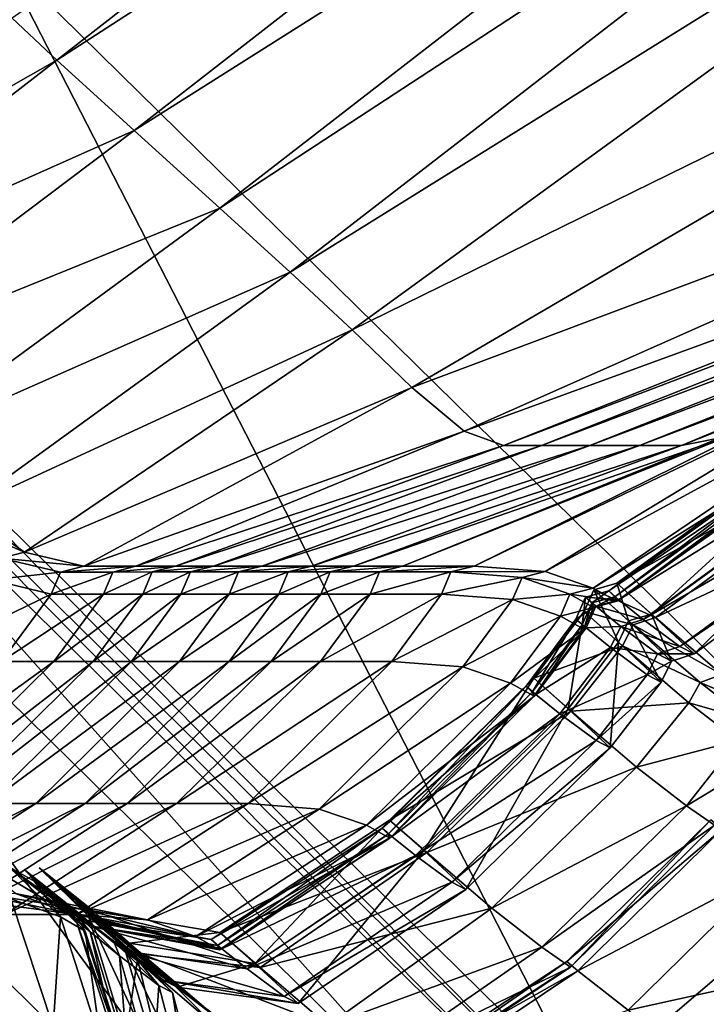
# Model space of a CAD drawing. Header units: millimetres. Extents: x 2387 to 13955, y -4964 to 364.
# Tile 514 of 656: x 6268.79 to 6274.69, y -2842.18 to -2833.71. Entities that reach past the tile are written whole.
import ezdxf

# ---------------------------------------------------------------- set-up
doc = ezdxf.new("R2010")
doc.units = ezdxf.units.MM
doc.header["$MEASUREMENT"] = 0
doc.layers.add('Predefinito', color=7, linetype='Continuous', true_color=0x000000)

msp = doc.modelspace()

# ---------------------------------------------------------------- linework, layer by layer
at = {"layer": 'Predefinito'}
for points in [[(6276.2592, -2840.6766, 440.6501), (6268.6269, -2833.1665, 485.8435), (6276.4309, -2826.8787, 485.8323)], [(6268.7217, -2833.6965, 1225.7295), (6269.1064, -2834.0583, 1225.6956), (6277.0292, -2827.8776, 1225.7319)], [(6277.692, -2828.5022, 1224.9897), (6277.0292, -2827.8776, 1225.7319), (6269.1064, -2834.0583, 1225.6956)], [(6269.1064, -2834.0583, 1225.6956), (6269.7693, -2834.6634, 1224.9575), (6277.692, -2828.5022, 1224.9897)], [(6278.4388, -2829.1817, 1223.2456), (6277.692, -2828.5022, 1224.9897), (6269.7693, -2834.6634, 1224.9575)], [(6269.7693, -2834.6634, 1224.9575), (6270.5062, -2835.3316, 1223.2242), (6278.4388, -2829.1817, 1223.2456)], [(6279.0497, -2829.7378, 1220.2166), (6278.4388, -2829.1817, 1223.2456), (6270.5062, -2835.3316, 1223.2242)], [(6270.5062, -2835.3316, 1223.2242), (6271.1128, -2835.8826, 1220.204), (6279.0497, -2829.7378, 1220.2166)], [(6279.5828, -2830.6075, 1211.8567), (6279.0497, -2829.7378, 1220.2166), (6271.1128, -2835.8826, 1220.204)], [(6271.1128, -2835.8826, 1220.204), (6271.6446, -2836.3767, 1211.8536), (6279.5828, -2830.6075, 1211.8567)], [(6280.096, -2832.2283, 1194.1207), (6279.5828, -2830.6075, 1211.8567), (6271.6446, -2836.3767, 1211.8536)], [(6271.6446, -2836.3767, 1211.8536), (6272.1573, -2836.8741, 1194.1299), (6280.096, -2832.2283, 1194.1207)], [(6280.5447, -2833.7255, 1167.5972), (6280.096, -2832.2283, 1194.1207), (6272.1573, -2836.8741, 1194.1299)], [(6273.6307, -2842.9292, 440.6993), (6266.0028, -2835.4239, 485.8769), (6268.6269, -2833.1665, 485.8435)], [(6268.6269, -2833.1665, 485.8435), (6276.2592, -2840.6766, 440.6501), (6273.6307, -2842.9292, 440.6993)], [(6269.1064, -2834.0583, 1225.6956), (6268.7217, -2833.6965, 1225.7295), (6265.9741, -2835.8428, 1225.6624)], [(6272.1573, -2836.8741, 1194.1299), (6272.6058, -2837.2483, 1167.6136), (6280.5447, -2833.7255, 1167.5972)], [(6280.8839, -2834.2245, 1132.8746), (6280.5447, -2833.7255, 1167.5972), (6272.6058, -2837.2483, 1167.6136)], [(6282.7686, -2833.8999, 882.1296), (6282.4124, -2834.2244, 924.3602), (6274.4739, -2837.3729, 924.3418)], [(6274.4739, -2837.3729, 924.3418), (6274.8809, -2837.2918, 882.102), (6282.7686, -2833.8999, 882.1296)], [(6265.9741, -2835.8428, 1225.6624), (6266.3589, -2836.1848, 1225.589), (6269.1064, -2834.0583, 1225.6956)], [(6269.7693, -2834.6634, 1224.9575), (6269.1064, -2834.0583, 1225.6956), (6266.3589, -2836.1848, 1225.589)], [(6272.6058, -2837.2483, 1167.6136), (6272.945, -2837.3731, 1132.886), (6280.8839, -2834.2245, 1132.8746)], [(6281.2118, -2834.2245, 1088.1431), (6280.8839, -2834.2245, 1132.8746), (6272.945, -2837.3731, 1132.886)], [(6272.945, -2837.3731, 1132.886), (6273.273, -2837.373, 1088.1458), (6281.2118, -2834.2245, 1088.1431)], [(6281.6263, -2834.2245, 1031.5925), (6281.2118, -2834.2245, 1088.1431), (6273.273, -2837.373, 1088.1458)], [(6273.273, -2837.373, 1088.1458), (6273.6877, -2837.373, 1031.5923), (6281.6263, -2834.2245, 1031.5925)], [(6282.0517, -2834.2245, 973.5544), (6281.6263, -2834.2245, 1031.5925), (6273.6877, -2837.373, 1031.5923)], [(6273.6877, -2837.373, 1031.5923), (6274.1131, -2837.373, 973.5497), (6282.0517, -2834.2245, 973.5544)], [(6282.4124, -2834.2244, 924.3602), (6282.0517, -2834.2245, 973.5544), (6274.1131, -2837.373, 973.5497)], [(6274.1131, -2837.373, 973.5497), (6274.4739, -2837.3729, 924.3418), (6282.4124, -2834.2244, 924.3602)], [(6266.3589, -2836.1848, 1225.589), (6266.9969, -2836.7541, 1224.8611), (6269.7693, -2834.6634, 1224.9575)], [(6270.5062, -2835.3316, 1223.2242), (6269.7693, -2834.6634, 1224.9575), (6266.9969, -2836.7541, 1224.8611)], [(6266.9969, -2836.7541, 1224.8611), (6267.7047, -2837.388, 1223.1599), (6270.5062, -2835.3316, 1223.2242)], [(6271.1128, -2835.8826, 1220.204), (6270.5062, -2835.3316, 1223.2242), (6267.7047, -2837.388, 1223.1599)], [(6273.5409, -2843.108, 440.7321), (6265.9159, -2835.6057, 485.8992), (6266.0028, -2835.4239, 485.8769)], [(6266.0028, -2835.4239, 485.8769), (6273.6307, -2842.9292, 440.6993), (6273.5409, -2843.108, 440.7321)], [(6273.3516, -2843.1725, 440.6993), (6265.724, -2835.6669, 485.8769), (6265.9159, -2835.6057, 485.8992)], [(6265.9159, -2835.6057, 485.8992), (6273.5409, -2843.108, 440.7321), (6273.3516, -2843.1725, 440.6993)], [(6272.7635, -2843.5668, 440.6501), (6265.1317, -2836.0563, 485.8435), (6265.724, -2835.6669, 485.8769)], [(6265.724, -2835.6669, 485.8769), (6273.3516, -2843.1725, 440.6993), (6272.7635, -2843.5668, 440.6501)], [(6267.7047, -2837.388, 1223.1599), (6268.2984, -2837.9238, 1220.1663), (6271.1128, -2835.8826, 1220.204)], [(6271.6446, -2836.3767, 1211.8536), (6271.1128, -2835.8826, 1220.204), (6268.2984, -2837.9238, 1220.1663)], [(6271.4771, -2844.7348, 440.6337), (6263.8438, -2837.2228, 485.8323), (6265.1317, -2836.0563, 485.8435)], [(6265.1317, -2836.0563, 485.8435), (6272.7635, -2843.5668, 440.6501), (6271.4771, -2844.7348, 440.6337)], [(6268.2984, -2837.9238, 1220.1663), (6268.8267, -2838.2888, 1211.8363), (6271.6446, -2836.3767, 1211.8536)], [(6272.1573, -2836.8741, 1194.1299), (6271.6446, -2836.3767, 1211.8536), (6268.8267, -2838.2888, 1211.8363)], [(6277.0876, -2836.7751, 789.2995), (6276.7814, -2836.4793, 789.3615), (6273.9208, -2838.5581, 789.3428)], [(6274.2173, -2838.8232, 789.5626), (6273.9208, -2838.5581, 789.3428), (6276.7814, -2836.4793, 789.3615)], [(6276.7814, -2836.4793, 789.3615), (6277.061, -2836.7548, 789.5367), (6274.2173, -2838.8232, 789.5626)], [(6273.903, -2838.6741, 796.6125), (6273.8493, -2838.6235, 796.3849), (6276.677, -2836.5781, 796.3972)], [(6276.758, -2836.6523, 796.213), (6276.677, -2836.5781, 796.3972), (6273.8493, -2838.6235, 796.3849)], [(6276.677, -2836.5781, 796.3972), (6276.7271, -2836.631, 796.5984), (6273.903, -2838.6741, 796.6125)], [(6273.8493, -2838.6235, 796.3849), (6273.937, -2838.6991, 796.1751), (6276.758, -2836.6523, 796.213)], [(6273.9183, -2838.712, 798.4803), (6273.903, -2838.6741, 796.6125), (6276.7271, -2836.631, 796.5984)], [(6276.7271, -2836.631, 796.5984), (6276.7194, -2836.7155, 798.4518), (6273.9183, -2838.712, 798.4803)], [(6276.9589, -2836.8214, 795.2978), (6276.758, -2836.6523, 796.213), (6273.937, -2838.6991, 796.1751)], [(6273.3041, -2838.4571, 817.3272), (6273.7155, -2838.5988, 803.6105), (6276.4653, -2836.7358, 803.5922)], [(6276.4653, -2836.7358, 803.5922), (6276.0216, -2836.808, 817.327), (6273.3041, -2838.4571, 817.3272)], [(6273.7155, -2838.5988, 803.6105), (6273.9183, -2838.712, 798.4803), (6276.7194, -2836.7155, 798.4518)], [(6276.7194, -2836.7155, 798.4518), (6276.4653, -2836.7358, 803.5922), (6273.7155, -2838.5988, 803.6105)], [(6272.6934, -2838.4098, 844.9547), (6273.3041, -2838.4571, 817.3272), (6276.0216, -2836.808, 817.327)], [(6276.0216, -2836.808, 817.327), (6275.4452, -2837.0484, 844.9636), (6272.6934, -2838.4098, 844.9547)], [(6273.9208, -2838.5581, 789.3428), (6274.2517, -2838.8524, 789.2396), (6277.0876, -2836.7751, 789.2995)], [(6273.937, -2838.6991, 796.1751), (6274.1472, -2838.8693, 795.2578), (6276.9589, -2836.8214, 795.2978)], [(6277.2688, -2837.053, 792.903), (6276.9589, -2836.8214, 795.2978), (6274.1472, -2838.8693, 795.2578)], [(6274.5834, -2839.1654, 790.538), (6274.2173, -2838.8232, 789.5626), (6277.061, -2836.7548, 789.5367)], [(6277.6265, -2837.2755, 788.5115), (6277.0876, -2836.7751, 789.2995), (6274.2517, -2838.8524, 789.2396)], [(6277.061, -2836.7548, 789.5367), (6277.3991, -2837.1099, 790.4941), (6274.5834, -2839.1654, 790.538)], [(6268.8267, -2838.2888, 1211.8363), (6269.3381, -2838.4102, 1194.1263), (6272.1573, -2836.8741, 1194.1299)], [(6272.6058, -2837.2483, 1167.6136), (6272.1573, -2836.8741, 1194.1299), (6269.3381, -2838.4102, 1194.1263)], [(6272.0785, -2838.4097, 882.0911), (6272.6934, -2838.4098, 844.9547), (6275.4452, -2837.0484, 844.9636)], [(6275.4452, -2837.0484, 844.9636), (6274.8809, -2837.2918, 882.102), (6272.0785, -2838.4097, 882.0911)], [(6274.1472, -2838.8693, 795.2578), (6274.4613, -2839.1028, 792.9076), (6277.2688, -2837.053, 792.903)], [(6277.3991, -2837.1099, 790.4941), (6277.2688, -2837.053, 792.903), (6274.4613, -2839.1028, 792.9076)], [(6274.4613, -2839.1028, 792.9076), (6274.5834, -2839.1654, 790.538), (6277.3991, -2837.1099, 790.4941)], [(6270.4618, -2846.0976, 440.7532), (6262.8077, -2838.596, 485.9135), (6263.8438, -2837.2228, 485.8323)], [(6263.8438, -2837.2228, 485.8323), (6271.4771, -2844.7348, 440.6337), (6270.4618, -2846.0976, 440.7532)], [(6269.3381, -2838.4102, 1194.1263), (6269.7864, -2838.41, 1167.6169), (6272.6058, -2837.2483, 1167.6136)], [(6272.945, -2837.3731, 1132.886), (6272.6058, -2837.2483, 1167.6136), (6269.7864, -2838.41, 1167.6169)], [(6271.6546, -2838.4098, 924.3347), (6272.0785, -2838.4097, 882.0911), (6274.8809, -2837.2918, 882.102)], [(6274.8809, -2837.2918, 882.102), (6274.4739, -2837.3729, 924.3418), (6271.6546, -2838.4098, 924.3347)], [(6274.2517, -2838.8524, 789.2396), (6274.8213, -2839.3432, 788.4382), (6277.6265, -2837.2755, 788.5115)], [(6269.7864, -2838.41, 1167.6169), (6270.1256, -2838.4099, 1132.889), (6272.945, -2837.3731, 1132.886)], [(6270.1256, -2838.4099, 1132.889), (6270.4537, -2838.4099, 1088.146), (6273.273, -2837.373, 1088.1458)], [(6273.273, -2837.373, 1088.1458), (6272.945, -2837.3731, 1132.886), (6270.1256, -2838.4099, 1132.889)], [(6270.4537, -2838.4099, 1088.146), (6270.8683, -2838.4098, 1031.5917), (6273.6877, -2837.373, 1031.5923)], [(6273.6877, -2837.373, 1031.5923), (6273.273, -2837.373, 1088.1458), (6270.4537, -2838.4099, 1088.146)], [(6270.8683, -2838.4098, 1031.5917), (6271.2938, -2838.4098, 973.5474), (6274.1131, -2837.373, 973.5497)], [(6274.1131, -2837.373, 973.5497), (6273.6877, -2837.373, 1031.5923), (6270.8683, -2838.4098, 1031.5917)], [(6271.2938, -2838.4098, 973.5474), (6271.6546, -2838.4098, 924.3347), (6274.4739, -2837.3729, 924.3418)], [(6274.4739, -2837.3729, 924.3418), (6274.1131, -2837.373, 973.5497), (6271.2938, -2838.4098, 973.5474)], [(6268.8267, -2838.2888, 1211.8363), (6268.2984, -2837.9238, 1220.1663), (6268.1017, -2837.9786, 1220.1411)], [(6268.1017, -2837.9786, 1220.1411), (6268.6277, -2838.3407, 1211.8242), (6268.8267, -2838.2888, 1211.8363)], [(6269.1382, -2838.4611, 1194.1215), (6268.6277, -2838.3407, 1211.8242), (6268.5459, -2838.5294, 1211.8364)], [(6269.3381, -2838.4102, 1194.1263), (6268.8267, -2838.2888, 1211.8363), (6268.6277, -2838.3407, 1211.8242)], [(6268.6277, -2838.3407, 1211.8242), (6269.1382, -2838.4611, 1194.1215), (6269.3381, -2838.4102, 1194.1263)], [(6269.7864, -2838.41, 1167.6169), (6269.3381, -2838.4102, 1194.1263), (6269.1382, -2838.4611, 1194.1215)], [(6269.1382, -2838.4611, 1194.1215), (6269.5863, -2838.4607, 1167.6154), (6269.7864, -2838.41, 1167.6169)], [(6270.1256, -2838.4099, 1132.889), (6269.7864, -2838.41, 1167.6169), (6269.5863, -2838.4607, 1167.6154)], [(6269.5863, -2838.4607, 1167.6154), (6269.9256, -2838.4605, 1132.8887), (6270.1256, -2838.4099, 1132.889)], [(6270.4537, -2838.4099, 1088.146), (6270.1256, -2838.4099, 1132.889), (6269.9256, -2838.4605, 1132.8887)], [(6269.9256, -2838.4605, 1132.8887), (6270.2536, -2838.4605, 1088.1456), (6270.4537, -2838.4099, 1088.146)], [(6270.8683, -2838.4098, 1031.5917), (6270.4537, -2838.4099, 1088.146), (6270.2536, -2838.4605, 1088.1456)], [(6270.2536, -2838.4605, 1088.1456), (6270.6683, -2838.4605, 1031.5913), (6270.8683, -2838.4098, 1031.5917)], [(6271.2938, -2838.4098, 973.5474), (6270.8683, -2838.4098, 1031.5917), (6270.6683, -2838.4605, 1031.5913)], [(6270.6683, -2838.4605, 1031.5913), (6271.0938, -2838.4604, 973.5468), (6271.2938, -2838.4098, 973.5474)], [(6271.6546, -2838.4098, 924.3347), (6271.2938, -2838.4098, 973.5474), (6271.0938, -2838.4604, 973.5468)], [(6271.0938, -2838.4604, 973.5468), (6271.4546, -2838.4604, 924.3337), (6271.6546, -2838.4098, 924.3347)], [(6272.0785, -2838.4097, 882.0911), (6271.6546, -2838.4098, 924.3347), (6271.4546, -2838.4604, 924.3337)], [(6271.4546, -2838.4604, 924.3337), (6271.8785, -2838.4604, 882.0897), (6272.0785, -2838.4097, 882.0911)], [(6272.6934, -2838.4098, 844.9547), (6272.0785, -2838.4097, 882.0911), (6271.8785, -2838.4604, 882.0897)], [(6271.8785, -2838.4604, 882.0897), (6272.4934, -2838.4604, 844.9526), (6272.6934, -2838.4098, 844.9547)], [(6273.3041, -2838.4571, 817.3272), (6272.6934, -2838.4098, 844.9547), (6272.4934, -2838.4604, 844.9526)], [(6268.5459, -2838.5294, 1211.8364), (6269.0573, -2838.6508, 1194.1267), (6269.1382, -2838.4611, 1194.1215)], [(6269.0573, -2838.6508, 1194.1267), (6269.5057, -2838.6506, 1167.6177), (6269.5863, -2838.4607, 1167.6154)], [(6269.5863, -2838.4607, 1167.6154), (6269.1382, -2838.4611, 1194.1215), (6269.0573, -2838.6508, 1194.1267)], [(6269.5057, -2838.6506, 1167.6177), (6269.8449, -2838.6504, 1132.8895), (6269.9256, -2838.4605, 1132.8887)], [(6269.9256, -2838.4605, 1132.8887), (6269.5863, -2838.4607, 1167.6154), (6269.5057, -2838.6506, 1167.6177)], [(6269.8449, -2838.6504, 1132.8895), (6270.173, -2838.6504, 1088.1462), (6270.2536, -2838.4605, 1088.1456)], [(6270.2536, -2838.4605, 1088.1456), (6269.9256, -2838.4605, 1132.8887), (6269.8449, -2838.6504, 1132.8895)], [(6270.173, -2838.6504, 1088.1462), (6270.5876, -2838.6504, 1031.5917), (6270.6683, -2838.4605, 1031.5913)], [(6270.6683, -2838.4605, 1031.5913), (6270.2536, -2838.4605, 1088.1456), (6270.173, -2838.6504, 1088.1462)], [(6270.5876, -2838.6504, 1031.5917), (6271.0132, -2838.6503, 973.5472), (6271.0938, -2838.4604, 973.5468)], [(6271.0938, -2838.4604, 973.5468), (6270.6683, -2838.4605, 1031.5913), (6270.5876, -2838.6504, 1031.5917)], [(6271.0132, -2838.6503, 973.5472), (6271.374, -2838.6503, 924.3339), (6271.4546, -2838.4604, 924.3337)], [(6271.4546, -2838.4604, 924.3337), (6271.0938, -2838.4604, 973.5468), (6271.0132, -2838.6503, 973.5472)], [(6271.374, -2838.6503, 924.3339), (6271.7979, -2838.6503, 882.0901), (6271.8785, -2838.4604, 882.0897)], [(6271.8785, -2838.4604, 882.0897), (6271.4546, -2838.4604, 924.3337), (6271.374, -2838.6503, 924.3339)], [(6271.7979, -2838.6503, 882.0901), (6272.4128, -2838.6504, 844.954), (6272.4934, -2838.4604, 844.9526)], [(6272.4934, -2838.4604, 844.9526), (6271.8785, -2838.4604, 882.0897), (6271.7979, -2838.6503, 882.0901)], [(6273.1044, -2838.5082, 817.3284), (6272.4934, -2838.4604, 844.9526), (6272.4128, -2838.6504, 844.954)], [(6272.4128, -2838.6504, 844.954), (6273.0234, -2838.6977, 817.327), (6273.1044, -2838.5082, 817.3284)], [(6272.4934, -2838.4604, 844.9526), (6273.1044, -2838.5082, 817.3284), (6273.3041, -2838.4571, 817.3272)], [(6273.5168, -2838.6512, 803.6227), (6273.1044, -2838.5082, 817.3284), (6273.0234, -2838.6977, 817.327)], [(6273.7155, -2838.5988, 803.6105), (6273.3041, -2838.4571, 817.3272), (6273.1044, -2838.5082, 817.3284)], [(6273.1044, -2838.5082, 817.3284), (6273.5168, -2838.6512, 803.6227), (6273.7155, -2838.5988, 803.6105)], [(6270.6871, -2847.0761, 441.1115), (6262.9709, -2839.6059, 486.157), (6262.8077, -2838.596, 485.9135)], [(6262.8077, -2838.596, 485.9135), (6270.4618, -2846.0976, 440.7532), (6270.6871, -2847.0761, 441.1115)], [(6269.0573, -2838.6508, 1194.1267), (6268.5459, -2838.5294, 1211.8364), (6268.118, -2839.1079, 1211.8549)], [(6273.9183, -2838.712, 798.4803), (6273.7155, -2838.5988, 803.6105), (6273.5168, -2838.6512, 803.6227)], [(6274.2517, -2838.8524, 789.2396), (6273.9208, -2838.5581, 789.3428), (6273.7231, -2838.6148, 789.3314)], [(6274.0208, -2838.8808, 789.5807), (6273.7231, -2838.6148, 789.3314), (6273.9208, -2838.5581, 789.3428)], [(6273.9208, -2838.5581, 789.3428), (6274.2173, -2838.8232, 789.5626), (6274.0208, -2838.8808, 789.5807)], [(6268.118, -2839.1079, 1211.8549), (6268.6308, -2839.2309, 1194.1353), (6269.0573, -2838.6508, 1194.1267)], [(6269.5057, -2838.6506, 1167.6177), (6269.0573, -2838.6508, 1194.1267), (6268.6308, -2839.2309, 1194.1353)], [(6268.6308, -2839.2309, 1194.1353), (6269.0793, -2839.2309, 1167.6217), (6269.5057, -2838.6506, 1167.6177)], [(6269.8449, -2838.6504, 1132.8895), (6269.5057, -2838.6506, 1167.6177), (6269.0793, -2839.2309, 1167.6217)], [(6269.0793, -2839.2309, 1167.6217), (6269.4187, -2839.2308, 1132.8914), (6269.8449, -2838.6504, 1132.8895)], [(6270.173, -2838.6504, 1088.1462), (6269.8449, -2838.6504, 1132.8895), (6269.4187, -2839.2308, 1132.8914)], [(6269.4187, -2839.2308, 1132.8914), (6269.7467, -2839.2308, 1088.1471), (6270.173, -2838.6504, 1088.1462)], [(6270.5876, -2838.6504, 1031.5917), (6270.173, -2838.6504, 1088.1462), (6269.7467, -2839.2308, 1088.1471)], [(6269.7467, -2839.2308, 1088.1471), (6270.1614, -2839.2308, 1031.5923), (6270.5876, -2838.6504, 1031.5917)], [(6271.0132, -2838.6503, 973.5472), (6270.5876, -2838.6504, 1031.5917), (6270.1614, -2839.2308, 1031.5923)], [(6270.1614, -2839.2308, 1031.5923), (6270.5869, -2839.2307, 973.5475), (6271.0132, -2838.6503, 973.5472)], [(6271.374, -2838.6503, 924.3339), (6271.0132, -2838.6503, 973.5472), (6270.5869, -2839.2307, 973.5475)], [(6270.5869, -2839.2307, 973.5475), (6270.9477, -2839.2307, 924.3334), (6271.374, -2838.6503, 924.3339)], [(6271.7979, -2838.6503, 882.0901), (6271.374, -2838.6503, 924.3339), (6270.9477, -2839.2307, 924.3334)], [(6270.9477, -2839.2307, 924.3334), (6271.3717, -2839.2307, 882.0895), (6271.7979, -2838.6503, 882.0901)], [(6272.4128, -2838.6504, 844.954), (6271.7979, -2838.6503, 882.0901), (6271.3717, -2839.2307, 882.0895)], [(6271.3717, -2839.2307, 882.0895), (6271.9865, -2839.2307, 844.9553), (6272.4128, -2838.6504, 844.954)], [(6273.0234, -2838.6977, 817.327), (6272.4128, -2838.6504, 844.954), (6271.9865, -2839.2307, 844.9553)], [(6273.0234, -2838.6977, 817.327), (6273.4346, -2838.8395, 803.6105), (6273.5168, -2838.6512, 803.6227)], [(6273.72, -2838.7655, 798.4993), (6273.5168, -2838.6512, 803.6227), (6273.4346, -2838.8395, 803.6105)], [(6273.5168, -2838.6512, 803.6227), (6273.72, -2838.7655, 798.4993), (6273.9183, -2838.712, 798.4803)], [(6273.6213, -2838.9154, 796.6124), (6273.5673, -2838.8652, 796.3848), (6273.6499, -2838.6765, 796.3768)], [(6273.7397, -2838.7547, 796.1499), (6273.6499, -2838.6765, 796.3768), (6273.5673, -2838.8652, 796.3848)], [(6273.6499, -2838.6765, 796.3768), (6273.7038, -2838.727, 796.6219), (6273.6213, -2838.9154, 796.6124)], [(6273.9344, -2839.0655, 789.5625), (6273.6375, -2838.8008, 789.3425), (6273.7231, -2838.6148, 789.3314)], [(6274.0603, -2838.916, 789.2004), (6273.7231, -2838.6148, 789.3314), (6273.6375, -2838.8008, 789.3425)], [(6273.7038, -2838.727, 796.6219), (6273.6499, -2838.6765, 796.3768), (6273.8493, -2838.6235, 796.3849)], [(6273.937, -2838.6991, 796.1751), (6273.8493, -2838.6235, 796.3849), (6273.6499, -2838.6765, 796.3768)], [(6273.6499, -2838.6765, 796.3768), (6273.7397, -2838.7547, 796.1499), (6273.937, -2838.6991, 796.1751)], [(6273.8493, -2838.6235, 796.3849), (6273.903, -2838.6741, 796.6125), (6273.7038, -2838.727, 796.6219)], [(6273.72, -2838.7655, 798.4993), (6273.7038, -2838.727, 796.6219), (6273.903, -2838.6741, 796.6125)], [(6273.903, -2838.6741, 796.6125), (6273.9183, -2838.712, 798.4803), (6273.72, -2838.7655, 798.4993)], [(6273.7231, -2838.6148, 789.3314), (6274.0603, -2838.916, 789.2004), (6274.2517, -2838.8524, 789.2396)], [(6273.7231, -2838.6148, 789.3314), (6274.0208, -2838.8808, 789.5807), (6273.9344, -2839.0655, 789.5625)], [(6271.9865, -2839.2307, 844.9553), (6272.5966, -2839.2774, 817.3249), (6273.0234, -2838.6977, 817.327)], [(6273.4346, -2838.8395, 803.6105), (6273.0234, -2838.6977, 817.327), (6272.5966, -2839.2774, 817.3249)], [(6273.4346, -2838.8395, 803.6105), (6273.637, -2838.953, 798.4803), (6273.72, -2838.7655, 798.4993)], [(6273.5673, -2838.8652, 796.3848), (6273.6549, -2838.9407, 796.1751), (6273.7397, -2838.7547, 796.1499)], [(6273.637, -2838.953, 798.4803), (6273.6213, -2838.9154, 796.6124), (6273.7038, -2838.727, 796.6219)], [(6273.7038, -2838.727, 796.6219), (6273.72, -2838.7655, 798.4993), (6273.637, -2838.953, 798.4803)], [(6273.9529, -2838.9282, 795.2311), (6273.7397, -2838.7547, 796.1499), (6273.6549, -2838.9407, 796.1751)], [(6274.1472, -2838.8693, 795.2578), (6273.937, -2838.6991, 796.1751), (6273.7397, -2838.7547, 796.1499)], [(6273.7397, -2838.7547, 796.1499), (6273.9529, -2838.9282, 795.2311), (6274.1472, -2838.8693, 795.2578)], [(6272.5966, -2839.2774, 817.3249), (6273.0062, -2839.4175, 803.5922), (6273.4346, -2838.8395, 803.6105)], [(6273.637, -2838.953, 798.4803), (6273.4346, -2838.8395, 803.6105), (6273.0062, -2839.4175, 803.5922)], [(6273.5005, -2839.6373, 789.535), (6273.2049, -2839.3744, 789.3591), (6273.6375, -2838.8008, 789.3425)], [(6273.9687, -2839.0948, 789.2394), (6273.6375, -2838.8008, 789.3425), (6273.2049, -2839.3744, 789.3591)], [(6273.6375, -2838.8008, 789.3425), (6273.9344, -2839.0655, 789.5625), (6273.5005, -2839.6373, 789.535)], [(6273.6375, -2838.8008, 789.3425), (6273.9687, -2839.0948, 789.2394), (6274.0603, -2838.916, 789.2004)], [(6274.3904, -2839.2263, 790.5674), (6274.0208, -2838.8808, 789.5807), (6274.2173, -2838.8232, 789.5626)], [(6274.8213, -2839.3432, 788.4382), (6274.2517, -2838.8524, 789.2396), (6274.0603, -2838.916, 789.2004)], [(6274.2173, -2838.8232, 789.5626), (6274.5834, -2839.1654, 790.538), (6274.3904, -2839.2263, 790.5674)], [(6273.1926, -2839.4933, 796.5981), (6273.1388, -2839.4432, 796.3967), (6273.5673, -2838.8652, 796.3848)], [(6273.6549, -2838.9407, 796.1751), (6273.5673, -2838.8652, 796.3848), (6273.1388, -2839.4432, 796.3967)], [(6273.1388, -2839.4432, 796.3967), (6273.2231, -2839.5149, 796.2128), (6273.6549, -2838.9407, 796.1751)], [(6273.5673, -2838.8652, 796.3848), (6273.6213, -2838.9154, 796.6124), (6273.1926, -2839.4933, 796.5981)], [(6273.2075, -2839.5297, 798.4518), (6273.1926, -2839.4933, 796.5981), (6273.6213, -2838.9154, 796.6124)], [(6273.6213, -2838.9154, 796.6124), (6273.637, -2838.953, 798.4803), (6273.2075, -2839.5297, 798.4518)], [(6273.8653, -2839.1109, 795.2578), (6273.6549, -2838.9407, 796.1751), (6273.2231, -2839.5149, 796.2128)], [(6273.6549, -2838.9407, 796.1751), (6273.8653, -2839.1109, 795.2578), (6273.9529, -2838.9282, 795.2311)], [(6274.2687, -2839.1637, 792.9106), (6273.9529, -2838.9282, 795.2311), (6273.8653, -2839.1109, 795.2578)], [(6274.3011, -2839.4073, 790.538), (6273.9344, -2839.0655, 789.5625), (6274.0208, -2838.8808, 789.5807)], [(6274.4613, -2839.1028, 792.9076), (6274.1472, -2838.8693, 795.2578), (6273.9529, -2838.9282, 795.2311)], [(6273.9529, -2838.9282, 795.2311), (6274.2687, -2839.1637, 792.9106), (6274.4613, -2839.1028, 792.9076)], [(6274.6352, -2839.4123, 788.3895), (6274.0603, -2838.916, 789.2004), (6273.9687, -2839.0948, 789.2394)], [(6274.0208, -2838.8808, 789.5807), (6274.3904, -2839.2263, 790.5674), (6274.3011, -2839.4073, 790.538)], [(6274.0603, -2838.916, 789.2004), (6274.6352, -2839.4123, 788.3895), (6274.8213, -2839.3432, 788.4382)], [(6273.0062, -2839.4175, 803.5922), (6273.2075, -2839.5297, 798.4518), (6273.637, -2838.953, 798.4803)], [(6273.2049, -2839.3744, 789.3591), (6273.527, -2839.6577, 789.2979), (6273.9687, -2839.0948, 789.2394)], [(6273.2231, -2839.5149, 796.2128), (6273.4291, -2839.68, 795.2977), (6273.8653, -2839.1109, 795.2578)], [(6274.1794, -2839.3444, 792.9076), (6273.8653, -2839.1109, 795.2578), (6273.4291, -2839.68, 795.2977)], [(6273.8627, -2839.9737, 790.4937), (6273.5005, -2839.6373, 789.535), (6273.9344, -2839.0655, 789.5625)], [(6274.5389, -2839.5851, 788.4381), (6273.9687, -2839.0948, 789.2394), (6273.527, -2839.6577, 789.2979)], [(6273.9344, -2839.0655, 789.5625), (6274.3011, -2839.4073, 790.538), (6273.8627, -2839.9737, 790.4937)], [(6273.8653, -2839.1109, 795.2578), (6274.1794, -2839.3444, 792.9076), (6274.2687, -2839.1637, 792.9106)], [(6273.9687, -2839.0948, 789.2394), (6274.5389, -2839.5851, 788.4381), (6274.6352, -2839.4123, 788.3895)], [(6274.5834, -2839.1654, 790.538), (6274.4613, -2839.1028, 792.9076), (6274.2687, -2839.1637, 792.9106)], [(6274.3904, -2839.2263, 790.5674), (6274.2687, -2839.1637, 792.9106), (6274.1794, -2839.3444, 792.9076)], [(6274.2687, -2839.1637, 792.9106), (6274.3904, -2839.2263, 790.5674), (6274.5834, -2839.1654, 790.538)], [(6267.3939, -2840.4529, 1194.1399), (6267.8424, -2840.4529, 1167.626), (6269.0793, -2839.2309, 1167.6217)], [(6269.0793, -2839.2309, 1167.6217), (6268.6308, -2839.2309, 1194.1353), (6267.3939, -2840.4529, 1194.1399)], [(6267.8424, -2840.4529, 1167.626), (6268.1818, -2840.4529, 1132.8939), (6269.4187, -2839.2308, 1132.8914)], [(6269.4187, -2839.2308, 1132.8914), (6269.0793, -2839.2309, 1167.6217), (6267.8424, -2840.4529, 1167.626)], [(6268.1818, -2840.4529, 1132.8939), (6268.5099, -2840.4529, 1088.1479), (6269.7467, -2839.2308, 1088.1471)], [(6269.7467, -2839.2308, 1088.1471), (6269.4187, -2839.2308, 1132.8914), (6268.1818, -2840.4529, 1132.8939)], [(6268.5099, -2840.4529, 1088.1479), (6268.9245, -2840.4529, 1031.5925), (6270.1614, -2839.2308, 1031.5923)], [(6270.1614, -2839.2308, 1031.5923), (6269.7467, -2839.2308, 1088.1471), (6268.5099, -2840.4529, 1088.1479)], [(6268.9245, -2840.4529, 1031.5925), (6269.35, -2840.4528, 973.5469), (6270.5869, -2839.2307, 973.5475)], [(6270.5869, -2839.2307, 973.5475), (6270.1614, -2839.2308, 1031.5923), (6268.9245, -2840.4529, 1031.5925)], [(6269.35, -2840.4528, 973.5469), (6269.7109, -2840.4528, 924.3302), (6270.9477, -2839.2307, 924.3334)], [(6270.9477, -2839.2307, 924.3334), (6270.5869, -2839.2307, 973.5475), (6269.35, -2840.4528, 973.5469)], [(6269.7109, -2840.4528, 924.3302), (6270.1348, -2840.4528, 882.0847), (6271.3717, -2839.2307, 882.0895)], [(6271.3717, -2839.2307, 882.0895), (6270.9477, -2839.2307, 924.3334), (6269.7109, -2840.4528, 924.3302)], [(6270.1348, -2840.4528, 882.0847), (6270.7497, -2840.4528, 844.9528), (6271.9865, -2839.2307, 844.9553)], [(6271.9865, -2839.2307, 844.9553), (6271.3717, -2839.2307, 882.0895), (6270.1348, -2840.4528, 882.0847)], [(6272.5966, -2839.2774, 817.3249), (6271.9865, -2839.2307, 844.9553), (6270.7497, -2840.4528, 844.9528)], [(6270.7497, -2840.4528, 844.9528), (6271.3595, -2840.4993, 817.3234), (6272.5966, -2839.2774, 817.3249)], [(6273.0062, -2839.4175, 803.5922), (6272.5966, -2839.2774, 817.3249), (6271.3595, -2840.4993, 817.3234)], [(6274.1794, -2839.3444, 792.9076), (6274.3011, -2839.4073, 790.538), (6274.3904, -2839.2263, 790.5674)], [(6273.4291, -2839.68, 795.2977), (6273.7406, -2839.9104, 792.903), (6274.1794, -2839.3444, 792.9076)], [(6274.3011, -2839.4073, 790.538), (6274.1794, -2839.3444, 792.9076), (6273.7406, -2839.9104, 792.903)], [(6275.2411, -2839.6678, 786.1237), (6274.8213, -2839.3432, 788.4382), (6274.6352, -2839.4123, 788.3895)], [(6271.3595, -2840.4993, 817.3234), (6271.7686, -2840.6387, 803.5861), (6273.0062, -2839.4175, 803.5922)], [(6273.2075, -2839.5297, 798.4518), (6273.0062, -2839.4175, 803.5922), (6271.7686, -2840.6387, 803.5861)], [(6271.9551, -2840.7143, 796.5933), (6271.9013, -2840.6643, 796.4006), (6273.1388, -2839.4432, 796.3967)], [(6273.2231, -2839.5149, 796.2128), (6273.1388, -2839.4432, 796.3967), (6271.9013, -2840.6643, 796.4006)], [(6273.1388, -2839.4432, 796.3967), (6273.1926, -2839.4933, 796.5981), (6271.9551, -2840.7143, 796.5933)], [(6272.2613, -2840.8562, 789.5255), (6271.9662, -2840.5937, 789.364), (6273.2049, -2839.3744, 789.3591)], [(6273.527, -2839.6577, 789.2979), (6273.2049, -2839.3744, 789.3591), (6271.9662, -2840.5937, 789.364)], [(6273.2049, -2839.3744, 789.3591), (6273.5005, -2839.6373, 789.535), (6272.2613, -2840.8562, 789.5255)], [(6273.7406, -2839.9104, 792.903), (6273.8627, -2839.9737, 790.4937), (6274.3011, -2839.4073, 790.538)], [(6275.051, -2839.7314, 786.1005), (6274.6352, -2839.4123, 788.3895), (6274.5389, -2839.5851, 788.4381)], [(6274.6352, -2839.4123, 788.3895), (6275.051, -2839.7314, 786.1005), (6275.2411, -2839.6678, 786.1237)], [(6261.9945, -2839.5172, 485.9135), (6269.6486, -2847.0187, 440.7532), (6268.4222, -2848.1951, 440.6337)], [(6269.6486, -2847.0187, 440.7532), (6261.9945, -2839.5172, 485.9135), (6262.9314, -2839.6508, 486.157)], [(6271.7686, -2840.6387, 803.5861), (6271.9696, -2840.7505, 798.4423), (6273.2075, -2839.5297, 798.4518)], [(6271.9013, -2840.6643, 796.4006), (6271.9845, -2840.7347, 796.2253), (6273.2231, -2839.5149, 796.2128)], [(6271.9696, -2840.7505, 798.4423), (6271.9551, -2840.7143, 796.5933), (6273.1926, -2839.4933, 796.5981)], [(6273.1926, -2839.4933, 796.5981), (6273.2075, -2839.5297, 798.4518), (6271.9696, -2840.7505, 798.4423)], [(6273.4291, -2839.68, 795.2977), (6273.2231, -2839.5149, 796.2128), (6271.9845, -2840.7347, 796.2253)], [(6262.9709, -2839.6059, 486.157), (6270.6871, -2847.0761, 441.1115), (6271.1, -2847.4805, 441.3505)], [(6271.1, -2847.4805, 441.3505), (6263.3424, -2840.0312, 486.3193), (6262.9709, -2839.6059, 486.157)], [(6273.527, -2839.6577, 789.2979), (6274.0899, -2840.1394, 788.5112), (6274.5389, -2839.5851, 788.4381)], [(6274.9594, -2839.9092, 786.1237), (6274.5389, -2839.5851, 788.4381), (6274.0899, -2840.1394, 788.5112)], [(6274.5389, -2839.5851, 788.4381), (6274.9594, -2839.9092, 786.1237), (6275.051, -2839.7314, 786.1005)], [(6262.9314, -2839.6508, 486.157), (6270.6475, -2847.121, 441.1115), (6269.6486, -2847.0187, 440.7532)], [(6270.6475, -2847.121, 441.1115), (6262.9314, -2839.6508, 486.157), (6263.3424, -2840.0312, 486.3193)], [(6271.9662, -2840.5937, 789.364), (6272.2853, -2840.8736, 789.317), (6273.527, -2839.6577, 789.2979)], [(6271.9845, -2840.7347, 796.2253), (6272.1892, -2840.8982, 795.311), (6273.4291, -2839.68, 795.2977)], [(6273.7406, -2839.9104, 792.903), (6273.4291, -2839.68, 795.2977), (6272.1892, -2840.8982, 795.311)], [(6272.622, -2841.1909, 790.4789), (6272.2613, -2840.8562, 789.5255), (6273.5005, -2839.6373, 789.535)], [(6274.0899, -2840.1394, 788.5112), (6273.527, -2839.6577, 789.2979), (6272.2853, -2840.8736, 789.317)], [(6273.5005, -2839.6373, 789.535), (6273.8627, -2839.9737, 790.4937), (6272.622, -2841.1909, 790.4789)], [(6272.1892, -2840.8982, 795.311), (6272.4998, -2841.1276, 792.9015), (6273.7406, -2839.9104, 792.903)], [(6273.8627, -2839.9737, 790.4937), (6273.7406, -2839.9104, 792.903), (6272.4998, -2841.1276, 792.9015)], [(6274.0899, -2840.1394, 788.5112), (6274.5171, -2840.4712, 786.1584), (6274.9594, -2839.9092, 786.1237)], [(6275.1914, -2840.0652, 783.7577), (6274.9594, -2839.9092, 786.1237), (6274.5171, -2840.4712, 786.1584)], [(6263.3424, -2840.0312, 486.3193), (6271.1, -2847.4805, 441.3505), (6270.6475, -2847.121, 441.1115)], [(6272.4998, -2841.1276, 792.9015), (6272.622, -2841.1909, 790.4789), (6273.8627, -2839.9737, 790.4937)], [(6274.5171, -2840.4712, 786.1584), (6274.7595, -2840.6392, 783.7507), (6275.1914, -2840.0652, 783.7577)], [(6272.2853, -2840.8736, 789.317), (6272.8457, -2841.3525, 788.5354), (6274.0899, -2840.1394, 788.5112)], [(6274.5171, -2840.4712, 786.1584), (6274.0899, -2840.1394, 788.5112), (6272.8457, -2841.3525, 788.5354)], [(6268.9245, -2840.4529, 1031.5925), (6268.5099, -2840.4529, 1088.1479), (6267.0346, -2841.4048, 1088.1466)], [(6267.0346, -2841.4048, 1088.1466), (6267.4493, -2841.4048, 1031.5908), (6268.9245, -2840.4529, 1031.5925)], [(6269.35, -2840.4528, 973.5469), (6268.9245, -2840.4529, 1031.5925), (6267.4493, -2841.4048, 1031.5908)], [(6267.4493, -2841.4048, 1031.5908), (6267.8748, -2841.4048, 973.5441), (6269.35, -2840.4528, 973.5469)], [(6269.7109, -2840.4528, 924.3302), (6269.35, -2840.4528, 973.5469), (6267.8748, -2841.4048, 973.5441)], [(6267.8748, -2841.4048, 973.5441), (6268.2357, -2841.4048, 924.3243), (6269.7109, -2840.4528, 924.3302)], [(6270.1348, -2840.4528, 882.0847), (6269.7109, -2840.4528, 924.3302), (6268.2357, -2841.4048, 924.3243)], [(6268.2357, -2841.4048, 924.3243), (6268.6596, -2841.4048, 882.0756), (6270.1348, -2840.4528, 882.0847)], [(6270.7497, -2840.4528, 844.9528), (6270.1348, -2840.4528, 882.0847), (6268.6596, -2841.4048, 882.0756)], [(6268.6596, -2841.4048, 882.0756), (6269.2745, -2841.4048, 844.9423), (6270.7497, -2840.4528, 844.9528)], [(6271.3595, -2840.4993, 817.3234), (6270.7497, -2840.4528, 844.9528), (6269.2745, -2841.4048, 844.9423)], [(6272.8457, -2841.3525, 788.5354), (6273.275, -2841.687, 786.17), (6274.5171, -2840.4712, 786.1584)], [(6274.7595, -2840.6392, 783.7507), (6274.5171, -2840.4712, 786.1584), (6273.275, -2841.687, 786.17)], [(6269.2745, -2841.4048, 844.9423), (6269.8859, -2841.4526, 817.3265), (6271.3595, -2840.4993, 817.3234)], [(6271.7686, -2840.6387, 803.5861), (6271.3595, -2840.4993, 817.3234), (6269.8859, -2841.4526, 817.3265)], [(6269.8859, -2841.4526, 817.3265), (6270.2994, -2841.5959, 803.6301), (6271.7686, -2840.6387, 803.5861)], [(6271.9696, -2840.7505, 798.4423), (6271.7686, -2840.6387, 803.5861), (6270.2994, -2841.5959, 803.6301)], [(6270.8071, -2841.8262, 789.5903), (6270.5084, -2841.5603, 789.3219), (6271.9662, -2840.5937, 789.364)], [(6272.2853, -2840.8736, 789.317), (6271.9662, -2840.5937, 789.364), (6270.5084, -2841.5603, 789.3219)], [(6271.9662, -2840.5937, 789.364), (6272.2613, -2840.8562, 789.5255), (6270.8071, -2841.8262, 789.5903)], [(6273.275, -2841.687, 786.17), (6273.5209, -2841.859, 783.7484), (6274.7595, -2840.6392, 783.7507)], [(6274.8249, -2840.6724, 782.4181), (6274.7283, -2840.5908, 782.5918), (6273.4906, -2841.8115, 782.5993)], [(6273.5309, -2841.8506, 782.7977), (6273.4906, -2841.8115, 782.5993), (6274.7283, -2840.5908, 782.5918)], [(6273.5209, -2841.859, 783.7484), (6273.5309, -2841.8506, 782.7977), (6274.7682, -2840.6294, 782.799)], [(6274.7682, -2840.6294, 782.799), (6274.7595, -2840.6392, 783.7507), (6273.5209, -2841.859, 783.7484)], [(6274.7283, -2840.5908, 782.5918), (6274.7682, -2840.6294, 782.799), (6273.5309, -2841.8506, 782.7977)], [(6270.4864, -2841.6718, 796.6275), (6270.4324, -2841.6214, 796.3709), (6271.9013, -2840.6643, 796.4006)], [(6271.9845, -2840.7347, 796.2253), (6271.9013, -2840.6643, 796.4006), (6270.4324, -2841.6214, 796.3709)], [(6271.9013, -2840.6643, 796.4006), (6271.9551, -2840.7143, 796.5933), (6270.4864, -2841.6718, 796.6275)], [(6270.5034, -2841.7103, 798.5113), (6270.4864, -2841.6718, 796.6275), (6271.9551, -2840.7143, 796.5933)], [(6271.9551, -2840.7143, 796.5933), (6271.9696, -2840.7505, 798.4423), (6270.5034, -2841.7103, 798.5113)], [(6273.4906, -2841.8115, 782.5993), (6273.5855, -2841.8913, 782.4341), (6274.8249, -2840.6724, 782.4181)], [(6275.2571, -2841.0104, 780.6463), (6274.8249, -2840.6724, 782.4181), (6273.5855, -2841.8913, 782.4341)], [(6274.3809, -2843.6631, 435.6674), (6273.6307, -2842.9292, 440.6993), (6276.2592, -2840.6766, 440.6501)], [(6276.2592, -2840.6766, 440.6501), (6277.0107, -2841.4147, 435.6086), (6274.3809, -2843.6631, 435.6674)], [(6270.2994, -2841.5959, 803.6301), (6270.5034, -2841.7103, 798.5113), (6271.9696, -2840.7505, 798.4423)], [(6270.4324, -2841.6214, 796.3709), (6270.5251, -2841.7002, 796.1327), (6271.9845, -2840.7347, 796.2253)], [(6272.1892, -2840.8982, 795.311), (6271.9845, -2840.7347, 796.2253), (6270.5251, -2841.7002, 796.1327)], [(6269.176, -2841.3817, 803.7624), (6268.7493, -2841.2268, 817.3379), (6268.2554, -2840.8303, 817.3456)], [(6268.2554, -2840.8303, 817.3456), (6268.6908, -2840.9929, 803.8505), (6269.176, -2841.3817, 803.7624)], [(6270.5084, -2841.5603, 789.3219), (6270.8531, -2841.8629, 789.1738), (6272.2853, -2840.8736, 789.317)], [(6271.1805, -2842.1723, 790.585), (6270.8071, -2841.8262, 789.5903), (6272.2613, -2840.8562, 789.5255)], [(6272.8457, -2841.3525, 788.5354), (6272.2853, -2840.8736, 789.317), (6270.8531, -2841.8629, 789.1738)], [(6272.2613, -2840.8562, 789.5255), (6272.622, -2841.1909, 790.4789), (6271.1805, -2842.1723, 790.585)], [(6270.5251, -2841.7002, 796.1327), (6270.7418, -2841.8743, 795.2131), (6272.1892, -2840.8982, 795.311)], [(6272.4998, -2841.1276, 792.9015), (6272.1892, -2840.8982, 795.311), (6270.7418, -2841.8743, 795.2131)], [(6268.9101, -2841.1208, 798.8563), (6268.6908, -2840.9929, 803.8505), (6269.1364, -2841.4265, 803.7623)], [(6268.7098, -2841.2716, 817.3378), (6269.1364, -2841.4265, 803.7623), (6268.6908, -2840.9929, 803.8505)], [(6269.3891, -2841.5042, 798.7183), (6269.176, -2841.3817, 803.7624), (6268.6908, -2840.9929, 803.8505)], [(6268.6908, -2840.9929, 803.8505), (6268.9101, -2841.1208, 798.8563), (6269.3891, -2841.5042, 798.7183)], [(6269.3249, -2841.5037, 796.7302), (6269.2696, -2841.4522, 796.2814), (6268.8243, -2841.0188, 796.2219)], [(6268.8243, -2841.0188, 796.2219), (6268.8803, -2841.071, 796.7987), (6269.3249, -2841.5037, 796.7302)], [(6268.9648, -2841.1397, 795.67), (6268.8243, -2841.0188, 796.2219), (6269.2696, -2841.4522, 796.2814)], [(6268.8803, -2841.071, 796.7987), (6268.8243, -2841.0188, 796.2219), (6269.3093, -2841.4074, 796.2814)], [(6269.4307, -2841.5114, 795.8551), (6269.3093, -2841.4074, 796.2814), (6268.8243, -2841.0188, 796.2219)], [(6268.8243, -2841.0188, 796.2219), (6268.9648, -2841.1397, 795.67), (6269.4307, -2841.5114, 795.8551)], [(6269.6885, -2841.6961, 789.786), (6269.3785, -2841.4202, 789.1974), (6268.9551, -2841.0061, 789.1146)], [(6268.9551, -2841.0061, 789.1146), (6269.2725, -2841.2886, 789.9166), (6269.6885, -2841.6961, 789.786)], [(6269.4283, -2841.4221, 788.4603), (6268.9551, -2841.0061, 789.1146), (6269.3785, -2841.4202, 789.1974)], [(6269.2725, -2841.2886, 789.9166), (6268.9551, -2841.0061, 789.1146), (6269.4182, -2841.3753, 789.1974)], [(6269.84, -2841.746, 788.7457), (6269.4182, -2841.3753, 789.1974), (6268.9551, -2841.0061, 789.1146)], [(6268.9551, -2841.0061, 789.1146), (6269.4283, -2841.4221, 788.4603), (6269.84, -2841.746, 788.7457)], [(6273.5855, -2841.8913, 782.4341), (6274.0166, -2842.2279, 780.6669), (6275.2571, -2841.0104, 780.6463)], [(6276.224, -2841.7407, 775.6453), (6275.2571, -2841.0104, 780.6463), (6274.0166, -2842.2279, 780.6669)], [(6269.3496, -2841.549, 798.7183), (6269.3249, -2841.5037, 796.7302), (6268.8803, -2841.071, 796.7987)], [(6268.8803, -2841.071, 796.7987), (6268.9101, -2841.1208, 798.8563), (6269.3496, -2841.549, 798.7183)], [(6268.9101, -2841.1208, 798.8563), (6268.8803, -2841.071, 796.7987), (6269.3645, -2841.4588, 796.7302)], [(6269.3093, -2841.4074, 796.2814), (6269.3645, -2841.4588, 796.7302), (6268.8803, -2841.071, 796.7987)], [(6269.1364, -2841.4265, 803.7623), (6269.3496, -2841.549, 798.7183), (6268.9101, -2841.1208, 798.8563)], [(6269.3645, -2841.4588, 796.7302), (6269.3891, -2841.5042, 798.7183), (6268.9101, -2841.1208, 798.8563)], [(6269.2416, -2841.367, 794.7232), (6268.9648, -2841.1397, 795.67), (6269.3911, -2841.5563, 795.855)], [(6269.2696, -2841.4522, 796.2814), (6269.3911, -2841.5563, 795.855), (6268.9648, -2841.1397, 795.67)], [(6269.6834, -2841.7175, 794.9191), (6269.4307, -2841.5114, 795.8551), (6268.9648, -2841.1397, 795.67)], [(6268.9648, -2841.1397, 795.67), (6269.2416, -2841.367, 794.7232), (6269.6834, -2841.7175, 794.9191)], [(6270.7418, -2841.8743, 795.2131), (6271.0594, -2842.11, 792.9115), (6272.4998, -2841.1276, 792.9015)], [(6272.622, -2841.1909, 790.4789), (6272.4998, -2841.1276, 792.9015), (6271.0594, -2842.11, 792.9115)], [(6267.5184, -2841.1748, 882.0617), (6268.1334, -2841.175, 844.92), (6269.2745, -2841.4048, 844.9423)], [(6269.2745, -2841.4048, 844.9423), (6268.6596, -2841.4048, 882.0756), (6267.5184, -2841.1748, 882.0617)], [(6268.1334, -2841.175, 844.92), (6268.7493, -2841.2268, 817.3379), (6269.8859, -2841.4526, 817.3265)], [(6269.8859, -2841.4526, 817.3265), (6269.2745, -2841.4048, 844.9423), (6268.1334, -2841.175, 844.92)], [(6268.7493, -2841.2268, 817.3379), (6269.176, -2841.3817, 803.7624), (6270.2994, -2841.5959, 803.6301)], [(6270.2994, -2841.5959, 803.6301), (6269.8859, -2841.4526, 817.3265), (6268.7493, -2841.2268, 817.3379)], [(6271.0594, -2842.11, 792.9115), (6271.1805, -2842.1723, 790.585), (6272.622, -2841.1909, 790.4789)], [(6268.4626, -2842.3239, 844.9396), (6269.0739, -2842.3717, 817.3257), (6268.7098, -2841.2716, 817.3378)], [(6269.1364, -2841.4265, 803.7623), (6268.7098, -2841.2716, 817.3378), (6269.0739, -2842.3717, 817.3257)], [(6270.0999, -2842.0758, 790.9035), (6269.6885, -2841.6961, 789.786), (6269.2725, -2841.2886, 789.9166)], [(6269.2725, -2841.2886, 789.9166), (6269.7094, -2841.6909, 791.116), (6270.0999, -2842.0758, 790.9035)], [(6269.7094, -2841.6909, 791.116), (6269.2725, -2841.2886, 789.9166), (6269.7281, -2841.6512, 789.7861)], [(6269.4182, -2841.3753, 789.1974), (6269.7281, -2841.6512, 789.7861), (6269.2725, -2841.2886, 789.9166)], [(6269.176, -2841.3817, 803.7624), (6269.3891, -2841.5042, 798.7183), (6270.5034, -2841.7103, 798.5113)], [(6270.5034, -2841.7103, 798.5113), (6270.2994, -2841.5959, 803.6301), (6269.176, -2841.3817, 803.7624)], [(6269.5944, -2841.6339, 792.9616), (6269.2416, -2841.367, 794.7232), (6269.6438, -2841.7623, 794.9191)], [(6269.3911, -2841.5563, 795.855), (6269.6438, -2841.7623, 794.9191), (6269.2416, -2841.367, 794.7232)], [(6270.0222, -2841.9718, 792.9415), (6269.6834, -2841.7175, 794.9191), (6269.2416, -2841.367, 794.7232)], [(6269.2416, -2841.367, 794.7232), (6269.5944, -2841.6339, 792.9616), (6270.0222, -2841.9718, 792.9415)], [(6269.7281, -2841.6512, 789.7861), (6269.4182, -2841.3753, 789.1974), (6270.5084, -2841.5603, 789.3219)], [(6269.4182, -2841.3753, 789.1974), (6269.84, -2841.746, 788.7457), (6270.8531, -2841.8629, 789.1738)], [(6270.8531, -2841.8629, 789.1738), (6270.5084, -2841.5603, 789.3219), (6269.4182, -2841.3753, 789.1974)], [(6270.8531, -2841.8629, 789.1738), (6271.4342, -2842.3602, 788.3578), (6272.8457, -2841.3525, 788.5354)], [(6273.275, -2841.687, 786.17), (6272.8457, -2841.3525, 788.5354), (6271.4342, -2842.3602, 788.3578)], [(6269.0739, -2842.3717, 817.3257), (6269.4874, -2842.5149, 803.6301), (6269.1364, -2841.4265, 803.7623)], [(6269.3496, -2841.549, 798.7183), (6269.1364, -2841.4265, 803.7623), (6269.4874, -2842.5149, 803.6301)], [(6269.2696, -2841.4522, 796.2814), (6269.3249, -2841.5037, 796.7302), (6269.6745, -2842.5908, 796.6275)], [(6269.6745, -2842.5908, 796.6275), (6269.6204, -2842.5404, 796.3708), (6269.2696, -2841.4522, 796.2814)], [(6269.3911, -2841.5563, 795.855), (6269.2696, -2841.4522, 796.2814), (6269.6204, -2842.5404, 796.3708)], [(6269.3645, -2841.4588, 796.7302), (6269.3093, -2841.4074, 796.2814), (6270.4324, -2841.6214, 796.3709)], [(6269.3093, -2841.4074, 796.2814), (6269.4307, -2841.5114, 795.8551), (6270.5251, -2841.7002, 796.1327)], [(6270.5251, -2841.7002, 796.1327), (6270.4324, -2841.6214, 796.3709), (6269.3093, -2841.4074, 796.2814)], [(6270.4324, -2841.6214, 796.3709), (6270.4864, -2841.6718, 796.6275), (6269.3645, -2841.4588, 796.7302)], [(6269.3891, -2841.5042, 798.7183), (6269.3645, -2841.4588, 796.7302), (6270.4864, -2841.6718, 796.6275)], [(6269.3785, -2841.4202, 789.1974), (6269.6885, -2841.6961, 789.786), (6269.9951, -2842.7452, 789.5901)], [(6269.9951, -2842.7452, 789.5901), (6269.6964, -2842.4793, 789.3216), (6269.3785, -2841.4202, 789.1974)], [(6269.8003, -2841.7908, 788.7457), (6269.3785, -2841.4202, 789.1974), (6269.6964, -2842.4793, 789.3216)], [(6269.3785, -2841.4202, 789.1974), (6269.8003, -2841.7908, 788.7457), (6269.4283, -2841.4221, 788.4603)], [(6270.1129, -2842.0108, 787.4706), (6269.4283, -2841.4221, 788.4603), (6269.8003, -2841.7908, 788.7457)], [(6270.4831, -2842.298, 787.8254), (6269.84, -2841.746, 788.7457), (6269.4283, -2841.4221, 788.4603)], [(6269.4283, -2841.4221, 788.4603), (6270.1129, -2842.0108, 787.4706), (6270.4831, -2842.298, 787.8254)], [(6274.7402, -2844.0072, 433.8651), (6274.3809, -2843.6631, 435.6674), (6277.0107, -2841.4147, 435.6086)], [(6269.3249, -2841.5037, 796.7302), (6269.3496, -2841.549, 798.7183), (6269.6914, -2842.6294, 798.5113)], [(6269.6914, -2842.6294, 798.5113), (6269.6745, -2842.5908, 796.6275), (6269.3249, -2841.5037, 796.7302)], [(6269.4874, -2842.5149, 803.6301), (6269.6914, -2842.6294, 798.5113), (6269.3496, -2841.549, 798.7183)], [(6270.4864, -2841.6718, 796.6275), (6270.5034, -2841.7103, 798.5113), (6269.3891, -2841.5042, 798.7183)], [(6269.6204, -2842.5404, 796.3708), (6269.7131, -2842.6192, 796.1327), (6269.3911, -2841.5563, 795.855)], [(6269.6438, -2841.7623, 794.9191), (6269.3911, -2841.5563, 795.855), (6269.7131, -2842.6192, 796.1327)], [(6269.4307, -2841.5114, 795.8551), (6269.6834, -2841.7175, 794.9191), (6270.7418, -2841.8743, 795.2131)], [(6270.7418, -2841.8743, 795.2131), (6270.5251, -2841.7002, 796.1327), (6269.4307, -2841.5114, 795.8551)], [(6270.5084, -2841.5603, 789.3219), (6270.8071, -2841.8262, 789.5903), (6269.7281, -2841.6512, 789.7861)], [(6269.7094, -2841.6909, 791.116), (6269.5944, -2841.6339, 792.9616), (6269.9826, -2842.0167, 792.9415)], [(6269.6438, -2841.7623, 794.9191), (6269.9826, -2842.0167, 792.9415), (6269.5944, -2841.6339, 792.9616)], [(6270.1396, -2842.0309, 790.9035), (6270.0222, -2841.9718, 792.9415), (6269.5944, -2841.6339, 792.9616)], [(6269.5944, -2841.6339, 792.9616), (6269.7094, -2841.6909, 791.116), (6270.1396, -2842.0309, 790.9035)], [(6269.7281, -2841.6512, 789.7861), (6270.1396, -2842.0309, 790.9035), (6269.7094, -2841.6909, 791.116)], [(6270.1396, -2842.0309, 790.9035), (6269.7281, -2841.6512, 789.7861), (6270.8071, -2841.8262, 789.5903)], [(6269.6834, -2841.7175, 794.9191), (6270.0222, -2841.9718, 792.9415), (6271.0594, -2842.11, 792.9115)], [(6271.0594, -2842.11, 792.9115), (6270.7418, -2841.8743, 795.2131), (6269.6834, -2841.7175, 794.9191)], [(6269.6885, -2841.6961, 789.786), (6270.0999, -2842.0758, 790.9035), (6270.3684, -2843.0913, 790.5849)], [(6270.3684, -2843.0913, 790.5849), (6269.9951, -2842.7452, 789.5901), (6269.6885, -2841.6961, 789.786)], [(6269.9826, -2842.0167, 792.9415), (6270.0999, -2842.0758, 790.9035), (6269.7094, -2841.6909, 791.116)], [(6271.4342, -2842.3602, 788.3578), (6271.8446, -2842.6782, 786.0853), (6273.275, -2841.687, 786.17)], [(6273.5209, -2841.859, 783.7484), (6273.275, -2841.687, 786.17), (6271.8446, -2842.6782, 786.0853)], [(6274.0166, -2842.2279, 780.6669), (6274.9844, -2842.9594, 775.6628), (6276.224, -2841.7407, 775.6453)], [(6269.9826, -2842.0167, 792.9415), (6269.6438, -2841.7623, 794.9191), (6269.9298, -2842.7933, 795.2131)], [(6269.7131, -2842.6192, 796.1327), (6269.9298, -2842.7933, 795.2131), (6269.6438, -2841.7623, 794.9191)], [(6269.6964, -2842.4793, 789.3216), (6270.0411, -2842.7819, 789.1737), (6269.8003, -2841.7908, 788.7457)], [(6270.4435, -2842.3429, 787.8254), (6269.8003, -2841.7908, 788.7457), (6270.0411, -2842.7819, 789.1737)], [(6269.8003, -2841.7908, 788.7457), (6270.4435, -2842.3429, 787.8254), (6270.1129, -2842.0108, 787.4706)], [(6269.84, -2841.746, 788.7457), (6270.4831, -2842.298, 787.8254), (6271.4342, -2842.3602, 788.3578)], [(6271.4342, -2842.3602, 788.3578), (6270.8531, -2841.8629, 789.1738), (6269.84, -2841.746, 788.7457)], [(6270.8071, -2841.8262, 789.5903), (6271.1805, -2842.1723, 790.585), (6270.1396, -2842.0309, 790.9035)], [(6273.5855, -2841.8913, 782.4341), (6273.4906, -2841.8115, 782.5993), (6272.0245, -2842.7711, 782.5422)], [(6272.0609, -2842.8069, 782.8046), (6272.0245, -2842.7711, 782.5422), (6273.4906, -2841.8115, 782.5993)], [(6273.4906, -2841.8115, 782.5993), (6273.5309, -2841.8506, 782.7977), (6272.0609, -2842.8069, 782.8046)], [(6271.8446, -2842.6782, 786.0853), (6272.0613, -2842.8246, 783.7648), (6273.5209, -2841.859, 783.7484)], [(6272.0245, -2842.7711, 782.5422), (6272.1332, -2842.8629, 782.3157), (6273.5855, -2841.8913, 782.4341)], [(6272.0613, -2842.8246, 783.7648), (6272.0609, -2842.8069, 782.8046), (6273.5309, -2841.8506, 782.7977)], [(6273.5309, -2841.8506, 782.7977), (6273.5209, -2841.859, 783.7484), (6272.0613, -2842.8246, 783.7648)], [(6274.0166, -2842.2279, 780.6669), (6273.5855, -2841.8913, 782.4341), (6272.1332, -2842.8629, 782.3157)], [(6270.0222, -2841.9718, 792.9415), (6270.1396, -2842.0309, 790.9035), (6271.1805, -2842.1723, 790.585)], [(6271.1805, -2842.1723, 790.585), (6271.0594, -2842.11, 792.9115), (6270.0222, -2841.9718, 792.9415)], [(6269.9298, -2842.7933, 795.2131), (6270.2475, -2843.029, 792.9115), (6269.9826, -2842.0167, 792.9415)], [(6270.0999, -2842.0758, 790.9035), (6269.9826, -2842.0167, 792.9415), (6270.2475, -2843.029, 792.9115)], [(6270.2475, -2843.029, 792.9115), (6270.3684, -2843.0913, 790.5849), (6270.0999, -2842.0758, 790.9035)], [(6270.4295, -2842.246, 785.662), (6270.1129, -2842.0108, 787.4706), (6270.4435, -2842.3429, 787.8254)], [(6270.8373, -2842.5664, 785.8313), (6270.4831, -2842.298, 787.8254), (6270.1129, -2842.0108, 787.4706)], [(6270.1129, -2842.0108, 787.4706), (6270.4295, -2842.246, 785.662), (6270.8373, -2842.5664, 785.8313)]]:
    msp.add_3dface(points, dxfattribs=at)

doc.saveas('drawing.dxf')
